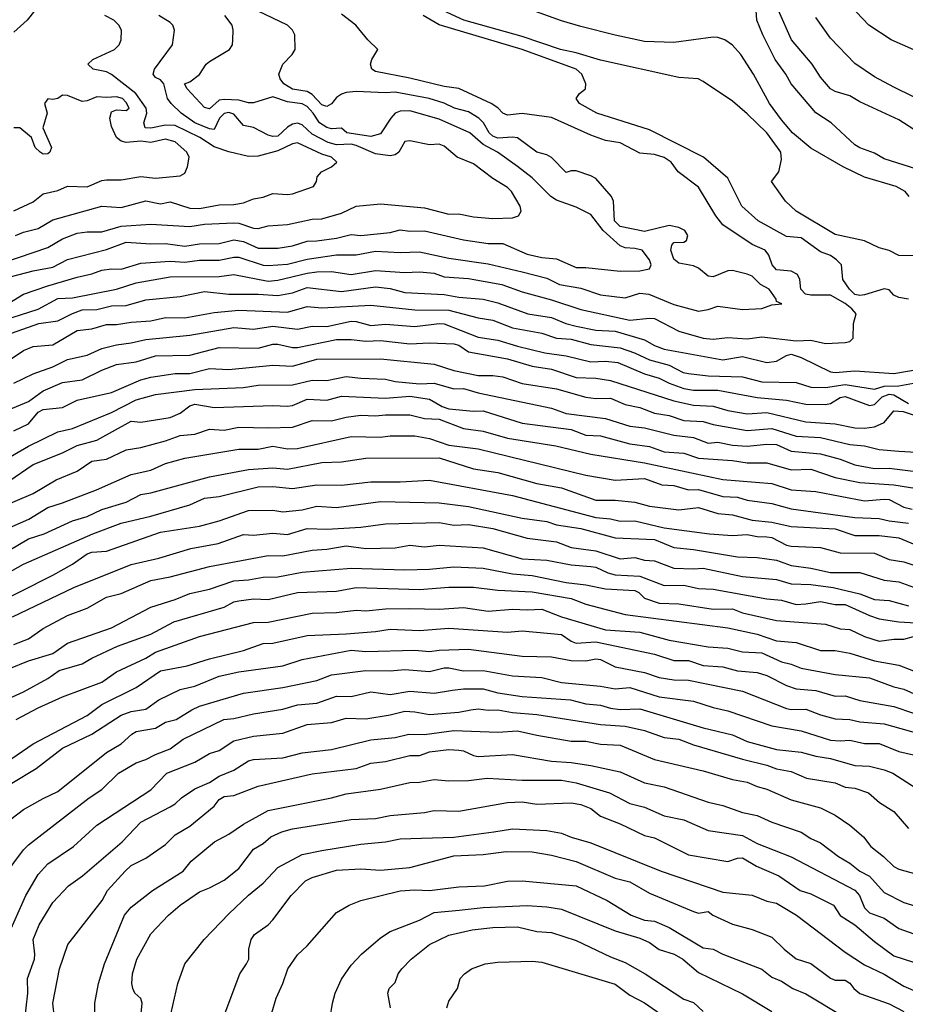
# Model space of a CAD drawing. Header units: metres. Extents: x -46681 to -43747, y -240911 to -237677.
# Tile 821 of 1056: x -44723 to -44632, y -239215 to -239114. Entities that reach past the tile are written whole.
import ezdxf

# ---------------------------------------------------------------- set-up
doc = ezdxf.new("R2010")
doc.units = ezdxf.units.M
doc.layers.add('CONTOUR_INDEX', color=1, linetype='Continuous')
doc.layers.add('CONTOUR_INTER', color=3, linetype='Continuous')

msp = doc.modelspace()

# ---------------------------------------------------------------- linework, layer by layer
at = {"layer": 'CONTOUR_INDEX'}
for points, elevation in [([(-44631.1, -239125.98), (-44633.1, -239124.71), (-44637.1, -239122.86), (-44638.1, -239122.24), (-44639.6, -239121.79), (-44640.1, -239121.52), (-44641.1, -239120.33), (-44641.96, -239119.02), (-44644.06, -239116.52), (-44645.41, -239113.52)], 90), ([(-44724.6, -239145.2), (-44721.1, -239144.07), (-44719.1, -239142.98), (-44717.6, -239142.91), (-44713.1, -239142.02), (-44711.1, -239141.37), (-44707.6, -239140.74), (-44702.6, -239140.73), (-44701.1, -239140.52), (-44697.6, -239141.19), (-44696.6, -239141.09), (-44693.6, -239140.37), (-44692.6, -239140.24), (-44691.1, -239140.19), (-44689.1, -239140.5), (-44686.6, -239140.12), (-44683.6, -239140.3), (-44682.1, -239140.24), (-44680.6, -239140.37), (-44679.6, -239140.75), (-44677.1, -239140.92), (-44673.68, -239141.52), (-44671.6, -239142.28), (-44668.6, -239143.09), (-44665.6, -239144.1), (-44660.6, -239145.19), (-44658.6, -239144.98), (-44658.1, -239145.03), (-44655.6, -239146.31), (-44653.1, -239147.02), (-44652.1, -239147.13), (-44650.6, -239146.94), (-44648.6, -239147.08), (-44647.1, -239146.88), (-44643.6, -239147.3), (-44642.1, -239147.24), (-44640.6, -239147.56), (-44638.6, -239147.48), (-44638.1, -239147.35), (-44637.76, -239147.02), (-44637.75, -239145.52), (-44637.46, -239144.52), (-44637.9, -239144.02), (-44638.6, -239143.47), (-44640.1, -239142.64), (-44642.1, -239142.64), (-44642.66, -239142.52), (-44643.11, -239142.02), (-44643.24, -239141.02), (-44643.48, -239140.52), (-44644.1, -239140.18), (-44645.6, -239140.05), (-44646.05, -239139.52), (-44646.39, -239138.52), (-44646.77, -239138.02), (-44648.1, -239137.43), (-44651.1, -239135.44), (-44651.82, -239134.52), (-44653.6, -239131.59), (-44655.66, -239130.02), (-44656.39, -239129.02), (-44657.1, -239128.55), (-44658.1, -239128.23), (-44659.6, -239128.1), (-44661.6, -239127.05), (-44663.1, -239126.81), (-44664.6, -239126.28), (-44668.6, -239124.45), (-44671.6, -239124.05), (-44673.1, -239124.22), (-44673.58, -239124.02), (-44674.1, -239123.48), (-44674.8, -239123.02), (-44678.1, -239121.49), (-44679.6, -239121.28), (-44683.1, -239120.42), (-44686.6, -239119.75), (-44686.98, -239119.52), (-44687.12, -239119.02), (-44686.99, -239118.52), (-44686.39, -239117.52), (-44687.4, -239116.52), (-44688.61, -239115.02), (-44690.1, -239113.9)], 85), ([(-44723.6, -239134), (-44721.6, -239133.07), (-44720.6, -239132.26), (-44719.1, -239131.91), (-44718.1, -239131.47), (-44716.1, -239131.54), (-44714.6, -239130.91), (-44714.1, -239130.83), (-44712.6, -239130.84), (-44710.6, -239130.5), (-44709.1, -239130.65), (-44706.6, -239130.42), (-44706.1, -239130.14), (-44705.85, -239129.52), (-44705.68, -239128.52), (-44705.91, -239128.02), (-44707.1, -239126.95), (-44708.1, -239126.67), (-44709.6, -239127.02), (-44710.6, -239126.87), (-44712.1, -239127), (-44712.6, -239126.88), (-44713.09, -239126.52), (-44713.6, -239125.38), (-44713.78, -239124.52), (-44713.6, -239123.89), (-44713.1, -239123.68), (-44712.1, -239123.75), (-44711.79, -239123.52), (-44712.1, -239122.91), (-44712.47, -239122.52), (-44713.1, -239122.33), (-44714.1, -239122.42), (-44715.1, -239122.33), (-44716.1, -239122.76), (-44716.6, -239122.81), (-44718.1, -239122.21), (-44718.6, -239122.18), (-44719.1, -239122.5), (-44719.6, -239122.63), (-44720.1, -239122.54), (-44720.44, -239123.02), (-44720.18, -239124.02), (-44720.63, -239125.52), (-44719.75, -239127.52), (-44719.92, -239128.02), (-44720.1, -239128.16), (-44720.6, -239128.22), (-44720.91, -239128.02), (-44721.41, -239127.52), (-44721.77, -239126.52), (-44722.98, -239125.52), (-44723.6, -239125.51)], 80), ([(-44723.6, -239156.51), (-44722.1, -239155.78), (-44721.1, -239154.6), (-44720.6, -239154.33), (-44718.6, -239154.12), (-44717.1, -239153.37), (-44713.6, -239152.58), (-44710.6, -239151.28), (-44709.6, -239151.03), (-44707.1, -239150.65), (-44705.6, -239150.63), (-44703.6, -239150.11), (-44701.6, -239150.22), (-44697.1, -239149.77), (-44695.1, -239149.9), (-44692.6, -239149.16), (-44686.1, -239149.13), (-44680.6, -239149.69), (-44678.6, -239150.33), (-44676.1, -239150.84), (-44674.6, -239150.85), (-44673.6, -239150.99), (-44671.6, -239151.66), (-44668.1, -239152.2), (-44665.1, -239153.06), (-44664.1, -239153.2), (-44662.6, -239153.15), (-44661.1, -239153.8), (-44659.6, -239154.12), (-44658.1, -239154.69), (-44656.6, -239154.93), (-44655.1, -239155.45), (-44653.1, -239155.54), (-44652.1, -239155.87), (-44648.6, -239156.48), (-44646.1, -239156.26), (-44643.6, -239157.05), (-44641.1, -239157.18), (-44638.1, -239157.91), (-44636.6, -239158.02), (-44635.1, -239158.4), (-44633.1, -239158.59), (-44630.1, -239158.74)], 90), ([(-44724.1, -239168.75), (-44722.1, -239167.56), (-44720.5, -239167.02), (-44717.6, -239165.7), (-44716.1, -239165.25), (-44714.6, -239164.55), (-44712.1, -239163.78), (-44710.6, -239163.01), (-44709.6, -239162.84), (-44703.6, -239161.2), (-44699.6, -239160.46), (-44697.1, -239160.3), (-44695.6, -239160.43), (-44692.1, -239159.75), (-44690.1, -239159.66), (-44687.6, -239159.31), (-44680.1, -239159.25), (-44676.6, -239160.38), (-44674.1, -239160.77), (-44670.1, -239161.9), (-44667.6, -239162.32), (-44664.1, -239163.6), (-44662.1, -239163.6), (-44660.1, -239163.8), (-44658.6, -239164.2), (-44655.6, -239164.58), (-44653.6, -239164.35), (-44651.6, -239164.97), (-44650.1, -239165.09), (-44648.1, -239165.64), (-44646.1, -239165.84), (-44644.1, -239166.3), (-44639.6, -239166.51), (-44637.6, -239167.22), (-44635.1, -239167.19), (-44633.1, -239167.46), (-44629.6, -239168.92)], 95), ([(-44724.1, -239180.83), (-44722.1, -239180.01), (-44719.6, -239179.26), (-44718.1, -239178.21), (-44713.6, -239176.65), (-44709.6, -239174.52), (-44707.1, -239173.76), (-44705.6, -239173.12), (-44703.6, -239172.7), (-44701.1, -239171.85), (-44699.6, -239171.75), (-44698.1, -239171.48), (-44696.6, -239171.44), (-44694.1, -239170.94), (-44689.1, -239170.53), (-44683.6, -239170.7), (-44681.1, -239170.66), (-44678.6, -239170.41), (-44675.6, -239170.53), (-44672.6, -239171.14), (-44670.6, -239171.31), (-44667.1, -239172.02), (-44665.1, -239172.24), (-44663.1, -239172.65), (-44660.1, -239172.83), (-44659.68, -239173.02), (-44659.1, -239173.6), (-44657.6, -239174.14), (-44655.6, -239174.2), (-44652.1, -239174.73), (-44650.1, -239174.72), (-44649.1, -239175.11), (-44645.6, -239175.9), (-44640.6, -239176.28), (-44639.1, -239176.75), (-44638.1, -239176.83), (-44636.6, -239177.53), (-44635.1, -239178.01), (-44633.6, -239177.81), (-44632.6, -239177.82), (-44631.6, -239177.55)], 100), ([(-44724.6, -239196.76), (-44722.6, -239195.23), (-44720.6, -239194.09), (-44719.1, -239193.4), (-44714.1, -239189.39), (-44712.6, -239188.52), (-44711.52, -239187.52), (-44711.1, -239187.25), (-44709.1, -239186.9), (-44708.1, -239186.28), (-44706.98, -239186.02), (-44705.39, -239185.02), (-44704.6, -239184.67), (-44700.1, -239183.34), (-44696.1, -239182.75), (-44692.6, -239182.05), (-44691.1, -239181.46), (-44687.6, -239181.01), (-44685.1, -239181.05), (-44683.6, -239180.9), (-44681.1, -239181.12), (-44679.6, -239180.74), (-44679.1, -239180.73), (-44677.6, -239181.04), (-44675.6, -239181.01), (-44672.6, -239181.54), (-44669.6, -239181.74), (-44667.6, -239182.23), (-44663.6, -239182.61), (-44662.1, -239182.88), (-44660.6, -239182.76), (-44657.6, -239183.71), (-44654.1, -239184.15), (-44652.1, -239184.8), (-44650.6, -239185.13), (-44646.1, -239186.68), (-44643.1, -239187.18), (-44640.1, -239188.13), (-44639.1, -239188.22), (-44638.1, -239188.14), (-44636.6, -239188.46), (-44635.1, -239188.47), (-44633.1, -239189.31), (-44631.6, -239189.65)], 105), ([(-44715.3, -239217.02), (-44715.32, -239215.02), (-44714.94, -239213.02), (-44714.32, -239211.02), (-44712.29, -239206.02), (-44711.6, -239205.22), (-44709.43, -239203.52), (-44706.29, -239201.52), (-44705.47, -239200.52), (-44703.07, -239198.52), (-44701.6, -239197.76), (-44700.1, -239196.73), (-44697.6, -239195.33), (-44691.1, -239194.04), (-44689.6, -239193.63), (-44686.1, -239193.16), (-44683.1, -239192.45), (-44682.1, -239192.44), (-44680.6, -239192.15), (-44679.1, -239192.28), (-44677.1, -239192.26), (-44675.2, -239192.02)], 110), ([(-44675.2, -239192.02), (-44671.6, -239192.21), (-44667.6, -239192.22), (-44666.1, -239192.49), (-44662.67, -239193.52), (-44660.6, -239194.61), (-44659.1, -239194.99), (-44657.1, -239195.88), (-44655.1, -239196.27), (-44652.6, -239197.39), (-44649.1, -239197.89), (-44647.6, -239198.71), (-44644.1, -239200.06), (-44637.6, -239203.46), (-44637.12, -239204.02), (-44636.6, -239205.27), (-44636.1, -239205.81), (-44634.6, -239206.34), (-44633.1, -239207.39), (-44631.1, -239208.11)], 110), ([(-44678.05, -239205.52), (-44675.6, -239205.26), (-44671.1, -239205.05), (-44669.1, -239205.18), (-44667.6, -239205.43), (-44662.1, -239207.63), (-44659.6, -239208.37), (-44658.6, -239208.84), (-44657.6, -239209.53), (-44656.08, -239210.02), (-44655.19, -239210.52), (-44653.6, -239211.91), (-44649.1, -239214.09), (-44646.1, -239215.87)], 115), ([(-44691.49, -239218.02), (-44691.02, -239215.02), (-44690.73, -239214.02), (-44690.1, -239212.59), (-44689.1, -239211.14), (-44688.04, -239210.02), (-44686.1, -239208.35), (-44685.1, -239207.7), (-44682.1, -239206.53), (-44680.6, -239205.75), (-44678.05, -239205.52)], 115)]:
    msp.add_lwpolyline(points, dxfattribs=dict(at, elevation=elevation))
at = {"layer": 'CONTOUR_INTER'}
for points, elevation in [([(-44719.6, -239111.18), (-44722.23, -239114.52), (-44723.6, -239115.74)], 81), ([(-44607.1, -239112.63), (-44610.1, -239115.5), (-44611.1, -239116.15), (-44613.1, -239117.12), (-44613.95, -239117.02), (-44614.78, -239116.52), (-44615.6, -239116.52), (-44623.6, -239118.64), (-44626.1, -239118.83), (-44627.6, -239118.73), (-44630.1, -239118.18), (-44633.87, -239116.52), (-44636.17, -239115.02), (-44638.07, -239113.02)], 92), ([(-44724.1, -239143.44), (-44722.6, -239142.52), (-44720.1, -239141.66), (-44717.1, -239140.78), (-44715.6, -239140.46), (-44714.6, -239140.08), (-44713.6, -239139.93), (-44712.6, -239139.97), (-44710.6, -239139.37), (-44707.6, -239139.16), (-44706.1, -239139.24), (-44704.6, -239139.04), (-44702.6, -239139.05), (-44701.1, -239138.73), (-44700.6, -239138.73), (-44698.1, -239139.56), (-44697.6, -239139.61), (-44695.6, -239139.45), (-44693.6, -239138.94), (-44690.6, -239138.51), (-44688.6, -239138.51), (-44686.6, -239138.13), (-44684.1, -239138.28), (-44682.1, -239138.18), (-44679.1, -239138.84), (-44675.1, -239139.44), (-44671.6, -239140.23), (-44669.1, -239140.88), (-44667.81, -239141.52), (-44665.6, -239141.9), (-44663.6, -239142.59), (-44661.1, -239142.89), (-44659.6, -239142.42), (-44658.65, -239142.52), (-44656.1, -239143.57), (-44653.6, -239144.27), (-44652.6, -239144.1), (-44651.6, -239143.75), (-44649.1, -239144.08), (-44647.1, -239144), (-44646.1, -239143.6), (-44645.05, -239143.52), (-44645.6, -239143.28), (-44645.63, -239143.02), (-44646.36, -239142.02), (-44647.25, -239141.52), (-44648.1, -239140.7), (-44648.6, -239140.48), (-44650.1, -239140.11), (-44650.6, -239140.13), (-44652.1, -239140.74), (-44652.6, -239140.68), (-44653.6, -239139.86), (-44654.1, -239139.63), (-44655.6, -239139.34), (-44656.1, -239138.95), (-44656.43, -239138.02), (-44656.31, -239137.52), (-44656.1, -239137.25), (-44655.1, -239137.21), (-44654.82, -239137.02), (-44654.69, -239136.52), (-44654.98, -239136.02), (-44655.6, -239135.7), (-44656.6, -239135.5), (-44659.1, -239136.13), (-44661.6, -239135.62), (-44662.16, -239135.02), (-44662.27, -239133.02), (-44662.48, -239132.52), (-44664.1, -239130.71), (-44664.6, -239130.41), (-44666.1, -239129.92), (-44666.6, -239129.9), (-44667.1, -239130.07), (-44668.6, -239128.54), (-44669.1, -239128.27), (-44670.1, -239128.02), (-44672.1, -239126.54), (-44672.6, -239126.47), (-44674.1, -239126.56), (-44674.6, -239126.37), (-44675, -239126.02), (-44675.58, -239125.02), (-44676.03, -239124.52), (-44677.1, -239123.89), (-44678.55, -239123.52), (-44679.6, -239123), (-44681.13, -239122.52), (-44684.6, -239121.86), (-44685.6, -239121.93), (-44688.6, -239121.79), (-44689.6, -239121.9), (-44690.1, -239122.06), (-44690.6, -239122.41), (-44691.1, -239123.07), (-44691.6, -239123.35), (-44692.1, -239123.17), (-44693.1, -239122.1), (-44693.6, -239121.79), (-44695.1, -239121.56), (-44695.98, -239121.02), (-44696.35, -239120.52), (-44696.49, -239120.02), (-44696.1, -239119.01), (-44695.13, -239118.02), (-44694.82, -239117.52), (-44694.86, -239116.02), (-44695.09, -239115.52), (-44695.6, -239115.02), (-44698.6, -239113.58)], 84), ([(-44631.6, -239138.6), (-44633.1, -239138.58), (-44634.1, -239138.05), (-44635.1, -239137.8), (-44636.6, -239137.08), (-44639.6, -239136.43), (-44643.6, -239134.02), (-44644.7, -239133.02), (-44646.12, -239131.02), (-44645.38, -239130.02), (-44645.1, -239128.74), (-44645.18, -239128.02), (-44645.51, -239127.52), (-44646.61, -239126.02), (-44648.6, -239124.07), (-44650.1, -239122.79), (-44653.1, -239120.79), (-44653.63, -239120.52), (-44655.6, -239120.38), (-44663.6, -239118.61), (-44666.1, -239117.85), (-44667.7, -239117.52), (-44671.6, -239116.16), (-44677.58, -239114.52), (-44679.72, -239113.52)], 87), ([(-44632.05, -239132.52), (-44632.45, -239132.02), (-44633.36, -239131.52), (-44636.6, -239130.56), (-44638.78, -239129.52), (-44642.1, -239127.6), (-44643.96, -239126.02), (-44645.1, -239124.71), (-44646.32, -239123.02), (-44647.96, -239120.02), (-44649.25, -239118.02), (-44650.1, -239117.05), (-44650.88, -239116.52), (-44651.6, -239116.28), (-44652.1, -239116.25), (-44656.1, -239116.79), (-44659.1, -239116.67), (-44662.1, -239116.05), (-44665.6, -239115.15), (-44667.6, -239114.57), (-44671.1, -239113.3)], 88), ([(-44630.6, -239129.96), (-44634.6, -239128.7), (-44635.6, -239128.11), (-44637.1, -239127.55), (-44637.6, -239127.24), (-44640.03, -239125.02), (-44641.6, -239123.99), (-44644.1, -239121.01), (-44644.64, -239120.02), (-44645.75, -239118.52), (-44647.02, -239116.02), (-44647.61, -239114.52), (-44647.68, -239113.52)], 89), ([(-44606.1, -239113.3), (-44609.1, -239116.35), (-44611.6, -239118.68), (-44613.6, -239120.1), (-44616.25, -239121.52), (-44619.1, -239122.83), (-44620.1, -239123.17), (-44622.6, -239123.68), (-44624.6, -239123.74), (-44628.1, -239123.43), (-44630.1, -239122.91), (-44631.6, -239122.34), (-44633.6, -239121.37), (-44635.6, -239120.29), (-44637.6, -239118.94), (-44640.1, -239116.33), (-44641.6, -239114.22)], 91), ([(-44724.6, -239139.27), (-44720.1, -239137.75), (-44718.6, -239136.88), (-44717.1, -239136.28), (-44716.1, -239136.14), (-44714.6, -239136.16), (-44712.6, -239135.58), (-44709.6, -239135.38), (-44705.6, -239135.6), (-44704.1, -239135.35), (-44701.1, -239135.23), (-44700.6, -239135.26), (-44699.1, -239135.78), (-44698.6, -239135.82), (-44697.6, -239135.55), (-44695.6, -239135.41), (-44693.1, -239134.86), (-44692.1, -239134.82), (-44690.1, -239134.25), (-44688.6, -239133.54), (-44686.1, -239133.3), (-44681.6, -239133.69), (-44679.1, -239134.33), (-44678.1, -239134.31), (-44676.6, -239134.6), (-44674.6, -239134.78), (-44672.6, -239134.72), (-44672, -239134.52), (-44671.72, -239134.02), (-44671.81, -239133.52), (-44672.72, -239132.02), (-44673.1, -239131.62), (-44674.6, -239130.7), (-44676.6, -239129.21), (-44678.25, -239128.52), (-44679.6, -239127.38), (-44680.1, -239127.17), (-44681.1, -239127.25), (-44683.1, -239126.84), (-44683.6, -239126.9), (-44684.22, -239128.02), (-44684.6, -239128.28), (-44685.1, -239128.38), (-44686.6, -239128.18), (-44688.6, -239127.31), (-44689.1, -239127.2), (-44690.6, -239127.24), (-44691.44, -239127.02), (-44693.1, -239126.16), (-44694.1, -239125.2), (-44694.6, -239125.03), (-44695.1, -239125.14), (-44695.6, -239125.46), (-44696.6, -239126.35), (-44697.1, -239126.39), (-44697.6, -239126.25), (-44699.1, -239125.48), (-44700.1, -239125.27), (-44701.1, -239124.12), (-44701.6, -239123.93), (-44702.1, -239124.05), (-44702.55, -239124.52), (-44703.1, -239125.68), (-44703.6, -239125.63), (-44705.1, -239125.02), (-44706.47, -239124.02), (-44707.51, -239123.02), (-44707.88, -239122.52), (-44708.24, -239121.02), (-44708.6, -239120.62), (-44709.1, -239120.37), (-44709.36, -239120.02), (-44709.22, -239119.52), (-44707.37, -239117.02), (-44707.16, -239115.52), (-44707.33, -239115.02), (-44707.6, -239114.73), (-44708.75, -239114.02)], 82), ([(-44724.6, -239140.92), (-44721.6, -239140.13), (-44719.6, -239139.78), (-44718.1, -239138.98), (-44714.1, -239137.97), (-44712.1, -239137.2), (-44709.6, -239137.37), (-44708.1, -239137.33), (-44706.1, -239137.6), (-44704.6, -239137.37), (-44702.6, -239137.34), (-44701.1, -239136.96), (-44700.1, -239137.13), (-44698.6, -239137.81), (-44696.6, -239137.81), (-44695.1, -239137.59), (-44693.6, -239137.1), (-44692.6, -239137.08), (-44690.6, -239136.8), (-44689.1, -239136.41), (-44688.1, -239136.52), (-44685.1, -239136.22), (-44684.1, -239135.96), (-44683.1, -239136.09), (-44681.6, -239136.05), (-44677.6, -239136.98), (-44675.1, -239137.34), (-44673.6, -239137.36), (-44671.1, -239138.44), (-44669.6, -239138.79), (-44668.1, -239138.9), (-44666.1, -239139.81), (-44665.1, -239139.79), (-44661.6, -239140.16), (-44659.6, -239140.15), (-44658.6, -239139.93), (-44658.41, -239139.52), (-44658.6, -239139.02), (-44659.36, -239138.02), (-44660.1, -239137.84), (-44661.1, -239137.8), (-44661.6, -239137.59), (-44663.34, -239136.02), (-44664.6, -239134.38), (-44666.1, -239133.62), (-44668.1, -239132.91), (-44668.7, -239132.52), (-44670.6, -239130.64), (-44672.1, -239129.47), (-44674.15, -239128.02), (-44675.6, -239127.23), (-44676.96, -239126.02), (-44680.1, -239124.64), (-44683.1, -239123.78), (-44684.1, -239123.81), (-44684.6, -239124.02), (-44685.06, -239124.52), (-44686.1, -239126.14), (-44687.1, -239126.39), (-44689.55, -239126.02), (-44690.1, -239125.56), (-44691.1, -239125.61), (-44691.6, -239125.48), (-44692.34, -239125.02), (-44692.97, -239124.02), (-44693.6, -239123.35), (-44694.1, -239123.07), (-44695.6, -239122.86), (-44697.1, -239122.34), (-44699.1, -239122.95), (-44699.6, -239122.97), (-44700.6, -239122.68), (-44702.1, -239122.61), (-44702.6, -239122.69), (-44703.6, -239123.56), (-44704.1, -239123.43), (-44705.86, -239121.52), (-44706.13, -239121.02), (-44705.6, -239120.82), (-44704.6, -239120.07), (-44703.94, -239119.02), (-44703.6, -239118.73), (-44701.53, -239117.52), (-44701.23, -239117.02), (-44701.19, -239116.52), (-44701.15, -239115.52), (-44701.26, -239115.02), (-44702.03, -239114.02)], 83), ([(-44723.42, -239136.52), (-44722.6, -239136.19), (-44721.1, -239135.82), (-44719.6, -239134.93), (-44714.6, -239133.52), (-44712.6, -239133.66), (-44710.1, -239132.99), (-44708.6, -239133.3), (-44707.6, -239133.07), (-44705.6, -239133.74), (-44704.6, -239133.77), (-44702.6, -239133.39), (-44701.1, -239133.35), (-44700.1, -239133.19), (-44699.1, -239132.77), (-44698.1, -239132.61), (-44697.1, -239132.23), (-44695.6, -239132.33), (-44695.1, -239132.25), (-44692.95, -239131.52), (-44692.63, -239131.02), (-44692.59, -239130.52), (-44692.14, -239130.02), (-44691.11, -239129.52), (-44690.55, -239129.02), (-44691.11, -239128.52), (-44692.1, -239128.2), (-44694.6, -239127.06), (-44695.1, -239127.14), (-44696.6, -239127.87), (-44698.6, -239128.42), (-44699.6, -239128.44), (-44701.6, -239127.98), (-44703.1, -239127.47), (-44704.57, -239126.52), (-44707.1, -239125.28), (-44708.1, -239125.23), (-44709.6, -239125.55), (-44710.15, -239125.52), (-44710.31, -239125.02), (-44709.99, -239124.02), (-44710.05, -239123.52), (-44711.13, -239122.02), (-44713.6, -239120.05), (-44714.1, -239119.8), (-44715.49, -239119.52), (-44716.01, -239119.02), (-44715.51, -239118.52), (-44713.3, -239117.52), (-44712.81, -239117.02), (-44712.62, -239116.52), (-44712.59, -239115.52), (-44712.85, -239115.02), (-44713.36, -239114.52), (-44714.29, -239114.02)], 81), ([(-44632.1, -239143.05), (-44633.1, -239142.88), (-44633.6, -239142.64), (-44634.1, -239142.07), (-44634.6, -239141.99), (-44636.6, -239142.61), (-44637.1, -239142.67), (-44637.6, -239142.55), (-44638.15, -239142.02), (-44638.84, -239141.02), (-44638.98, -239139.52), (-44639.46, -239139.02), (-44640.1, -239138.56), (-44641.1, -239138.21), (-44643.1, -239136.77), (-44644.6, -239136.63), (-44647.49, -239135.02), (-44649.17, -239133.52), (-44650.6, -239130.67), (-44653.07, -239128.52), (-44658.6, -239125.71), (-44663.99, -239124.02), (-44665.76, -239123.02), (-44666.11, -239122.52), (-44665.75, -239122.02), (-44665.13, -239121.52), (-44665.09, -239121.02), (-44665.51, -239120.02), (-44666.09, -239119.52), (-44671.6, -239117.52), (-44680.1, -239114.98), (-44681.73, -239114.02)], 86), ([(-44723.82, -239146.52), (-44721.04, -239145.52), (-44719.1, -239145.25), (-44717.6, -239144.49), (-44716.6, -239144.13), (-44715.1, -239144.09), (-44713.6, -239143.72), (-44712.1, -239143.67), (-44710.1, -239143.11), (-44706.6, -239142.76), (-44704.1, -239142.25), (-44701.6, -239142.54), (-44698.6, -239142.53), (-44696.6, -239142.67), (-44695.1, -239142.39), (-44693.6, -239141.85), (-44690.1, -239142.26), (-44686.6, -239141.78), (-44685.1, -239141.96), (-44683.6, -239142.37), (-44679.6, -239142.55), (-44678.1, -239142.84), (-44675.6, -239143.02), (-44674.1, -239143.4), (-44671.04, -239144.52), (-44668.6, -239144.91), (-44667.16, -239145.52), (-44666.1, -239145.81), (-44664.1, -239146.2), (-44662.1, -239146.31), (-44659.1, -239147.19), (-44658.1, -239147.77), (-44657.1, -239148.14), (-44651.1, -239149.23), (-44649.1, -239148.9), (-44646.6, -239149.51), (-44645.6, -239149.38), (-44644.6, -239148.79), (-44644.1, -239148.67), (-44643.1, -239148.99), (-44640.1, -239150.47), (-44639.6, -239150.54), (-44637.6, -239150.38), (-44633.6, -239150.65), (-44630.6, -239150.14)], 86), ([(-44727.1, -239151.27), (-44722.6, -239148.27), (-44721.6, -239147.86), (-44719.6, -239147.69), (-44717.1, -239146.24), (-44715.6, -239146.06), (-44714.1, -239145.62), (-44713.1, -239145.64), (-44711.6, -239145.38), (-44709.6, -239145.25), (-44708.1, -239144.91), (-44706.1, -239144.95), (-44703.1, -239144.39), (-44700.6, -239144.15), (-44695.6, -239144.37), (-44693.6, -239143.78), (-44692.1, -239143.91), (-44687.1, -239143.66), (-44682.6, -239144.12), (-44679.1, -239144.16), (-44676.1, -239144.96), (-44674.6, -239145.17), (-44672.6, -239145.96), (-44669.6, -239146.52), (-44668.1, -239147.03), (-44666.6, -239147.14), (-44664.6, -239147.66), (-44661.6, -239148.02), (-44660.12, -239148.52), (-44658.6, -239149.25), (-44656.6, -239149.79), (-44655.15, -239150.52), (-44654.6, -239150.65), (-44652.6, -239150.87), (-44649.1, -239150.97), (-44647.1, -239151.49), (-44643.6, -239151.56), (-44642.1, -239152.04), (-44640.6, -239152.07), (-44638.6, -239151.78), (-44635.6, -239152.24), (-44634.6, -239151.92), (-44633.1, -239151.89), (-44631.6, -239151.63)], 87), ([(-44723.6, -239151.62), (-44721.6, -239150.66), (-44719.6, -239149.97), (-44718.1, -239149.19), (-44716.1, -239148.76), (-44714.6, -239148.08), (-44713.1, -239147.69), (-44711.6, -239147.51), (-44710.1, -239147.17), (-44705.6, -239146.72), (-44701.1, -239145.93), (-44699.1, -239146.11), (-44697.1, -239145.81), (-44694.6, -239146.12), (-44693.1, -239145.8), (-44691.6, -239145.82), (-44689.1, -239145.3), (-44688.6, -239145.32), (-44687.1, -239145.72), (-44685.6, -239145.59), (-44682.6, -239145.82), (-44680.1, -239145.52), (-44679.6, -239145.56), (-44676.1, -239146.91), (-44674.1, -239147.23), (-44672.1, -239147.85), (-44669.29, -239148.52), (-44667.1, -239148.84), (-44664.6, -239149.44), (-44663.1, -239149.37), (-44661.84, -239149.52), (-44659.1, -239150.67), (-44657.6, -239151.1), (-44656.6, -239151.63), (-44655.1, -239152.18), (-44654.1, -239152.33), (-44651.6, -239152.34), (-44647.6, -239153.09), (-44644.6, -239153.35), (-44642.6, -239153.78), (-44640.6, -239153.8), (-44640.1, -239153.69), (-44639.1, -239153.09), (-44638.6, -239152.98), (-44636.1, -239153.92), (-44635.6, -239153.8), (-44634.81, -239153.02), (-44634.1, -239152.75), (-44633.6, -239152.83), (-44632.1, -239153.71)], 88), ([(-44724.53, -239154.52), (-44722.1, -239153.49), (-44720.6, -239152.4), (-44718.6, -239151.56), (-44716.6, -239151.29), (-44714.6, -239150.3), (-44713.1, -239149.73), (-44711.1, -239149.45), (-44709.1, -239148.82), (-44705.6, -239148.77), (-44702.6, -239147.99), (-44698.6, -239148.04), (-44697.1, -239147.65), (-44696.6, -239147.63), (-44695.1, -239147.98), (-44694.6, -239147.97), (-44690.6, -239147.15), (-44689.1, -239147.16), (-44687.6, -239147.34), (-44686.1, -239147.26), (-44683.1, -239147.62), (-44681.1, -239147.49), (-44678.6, -239147.62), (-44678.1, -239147.74), (-44677.1, -239148.42), (-44673.1, -239149.15), (-44670.6, -239149.9), (-44668.6, -239150.2), (-44666.1, -239151.04), (-44664.1, -239151.12), (-44662.6, -239151.34), (-44656.1, -239153.45), (-44654.1, -239153.88), (-44652.1, -239153.98), (-44650.6, -239154.41), (-44648.6, -239154.75), (-44646.6, -239154.62), (-44642.6, -239155.59), (-44639.6, -239155.79), (-44637.6, -239156.19), (-44636.6, -239156.24), (-44635.6, -239156.1), (-44634.6, -239155.66), (-44633.6, -239154.44), (-44632.66, -239154.52), (-44630.6, -239155.21)], 89), ([(-44724.6, -239159.52), (-44722.1, -239158.08), (-44719.1, -239156.61), (-44717.6, -239156.26), (-44713.6, -239154.62), (-44711.1, -239153.34), (-44709.1, -239152.8), (-44705.1, -239152.29), (-44700.1, -239152.08), (-44698.6, -239151.84), (-44695.1, -239151.8), (-44693.1, -239151.33), (-44691.6, -239151.34), (-44689.6, -239150.94), (-44688.1, -239151.13), (-44685.6, -239151.21), (-44684.6, -239151.46), (-44682.1, -239151.69), (-44680.6, -239151.61), (-44678.6, -239152.21), (-44677.6, -239152.16), (-44676.1, -239152.63), (-44668.6, -239154.19), (-44667.1, -239154.72), (-44663.1, -239155.25), (-44660.6, -239156.02), (-44659.1, -239156.21), (-44656.1, -239156.96), (-44654.1, -239157.2), (-44652.6, -239157.75), (-44651.6, -239157.67), (-44650.1, -239157.96), (-44648.6, -239158.06), (-44646.6, -239157.85), (-44645.6, -239157.91), (-44644.1, -239158.58), (-44641.1, -239158.87), (-44639.1, -239159.41), (-44637.6, -239159.98), (-44635.6, -239160.35), (-44634.1, -239160.31), (-44631.1, -239160.71)], 91), ([(-44724.1, -239161.66), (-44721.6, -239159.95), (-44718.6, -239158.75), (-44717.1, -239157.99), (-44715.1, -239157.46), (-44711.6, -239155.5), (-44710.6, -239155.61), (-44707.6, -239155.15), (-44706.6, -239154.69), (-44705.6, -239153.93), (-44705.1, -239153.79), (-44703.1, -239154.11), (-44697.1, -239153.9), (-44695.6, -239153.99), (-44695.1, -239153.92), (-44693.6, -239153.25), (-44691.6, -239153.35), (-44690.1, -239152.95), (-44685.6, -239153.15), (-44683.1, -239152.94), (-44681.1, -239153.26), (-44679.79, -239154.02), (-44679.1, -239154.25), (-44676.6, -239154.49), (-44675.6, -239154.46), (-44671.6, -239155.73), (-44666.6, -239156.35), (-44665.1, -239156.94), (-44663.6, -239157.02), (-44660.6, -239157.82), (-44658.6, -239158.12), (-44657.1, -239158.65), (-44655.1, -239158.79), (-44653.6, -239159.31), (-44650.1, -239159.55), (-44648.6, -239159.77), (-44646.6, -239159.77), (-44644.1, -239160.48), (-44642.1, -239160.43), (-44639.6, -239161.26), (-44637.1, -239161.8), (-44633.6, -239162.02), (-44630.6, -239162.49)], 92), ([(-44725.1, -239164.36), (-44721.6, -239162.92), (-44719.27, -239161.52), (-44717.1, -239160.62), (-44715.6, -239159.61), (-44714.1, -239159.39), (-44712.1, -239158.45), (-44710.6, -239158.2), (-44708.1, -239157.54), (-44706.6, -239156.98), (-44705.1, -239156.84), (-44703.6, -239156.34), (-44702.1, -239156.45), (-44700.6, -239156.11), (-44697.6, -239156.2), (-44695.1, -239156.13), (-44693.1, -239155.44), (-44691.1, -239155.49), (-44689.6, -239155.09), (-44688.1, -239154.9), (-44686.6, -239154.98), (-44685.6, -239154.86), (-44683.1, -239154.85), (-44681.6, -239155.23), (-44680.1, -239155.3), (-44677.6, -239156.27), (-44675.6, -239156.54), (-44673.1, -239157.25), (-44668.16, -239158.02), (-44664.6, -239158.88), (-44659.1, -239159.78), (-44651.1, -239161.49), (-44646.1, -239161.89), (-44644.1, -239162.54), (-44641.6, -239162.71), (-44636.6, -239163.66), (-44634.6, -239163.48), (-44634.1, -239163.54), (-44632.6, -239164.32), (-44631.75, -239164.52)], 93), ([(-44724.6, -239166.66), (-44722.07, -239165.52), (-44720.1, -239164.33), (-44718.6, -239163.88), (-44715.14, -239162.52), (-44711.6, -239160.96), (-44709.6, -239160.53), (-44708.1, -239159.83), (-44706.1, -239159.31), (-44700.6, -239158.38), (-44698.6, -239158.36), (-44697.1, -239158.07), (-44695.6, -239158.34), (-44694.6, -239158.32), (-44689.1, -239157.09), (-44686.1, -239157.15), (-44685.1, -239157.01), (-44682.6, -239157.01), (-44681.1, -239157.28), (-44679.1, -239157.98), (-44676.1, -239158.35), (-44665.1, -239161.02), (-44662.1, -239161.54), (-44659.1, -239161.36), (-44657.32, -239162.02), (-44656.1, -239162.09), (-44654.6, -239162.53), (-44653.6, -239162.49), (-44651.1, -239163.22), (-44649.6, -239163.3), (-44648.6, -239163.59), (-44646.1, -239163.94), (-44644.1, -239164.47), (-44637.6, -239165.35), (-44635.1, -239165.47), (-44634.1, -239165.72), (-44632.1, -239165.95)], 94), ([(-44729.1, -239173.77), (-44722.6, -239170.14), (-44715.5, -239167.02), (-44712.6, -239165.96), (-44709.6, -239165.24), (-44705.6, -239164.07), (-44704.1, -239163.4), (-44702.6, -239163.21), (-44698.6, -239162.23), (-44697.1, -239162.19), (-44695.1, -239162.41), (-44692.6, -239162.04), (-44690.1, -239162.05), (-44687.1, -239161.72), (-44684.1, -239161.73), (-44681.1, -239161.56), (-44672.6, -239163.13), (-44664.1, -239165.38), (-44662.6, -239165.5), (-44661.6, -239165.75), (-44660.1, -239165.7), (-44657.1, -239166.42), (-44652.47, -239167.02), (-44650.1, -239167.2), (-44648.6, -239167.11), (-44647.6, -239167.3), (-44646.6, -239167.33), (-44646.1, -239167.41), (-44644.6, -239168.2), (-44644.1, -239168.31), (-44641.1, -239168.42), (-44639.1, -239168.99), (-44635.6, -239169.02), (-44634.1, -239169.66), (-44632.6, -239169.9), (-44630.6, -239170.56)], 96), ([(-44726.6, -239174.76), (-44719.6, -239171.27), (-44717.6, -239170.15), (-44716.1, -239169.08), (-44715.6, -239168.9), (-44714.1, -239168.82), (-44708.6, -239166.85), (-44704.6, -239166.26), (-44702.6, -239165.72), (-44699.6, -239164.65), (-44697.1, -239164.63), (-44696.1, -239164.78), (-44694.1, -239164.59), (-44692.6, -239164.21), (-44690.6, -239164.35), (-44686.1, -239163.72), (-44680.1, -239163.85), (-44677.1, -239164.25), (-44671.6, -239165.44), (-44669.1, -239165.78), (-44668.1, -239166.13), (-44665.6, -239166.49), (-44662.1, -239167.43), (-44658.1, -239167.63), (-44656.1, -239168.44), (-44654.1, -239168.63), (-44649.6, -239169.4), (-44647.6, -239169.47), (-44645.6, -239169.73), (-44644.1, -239170.27), (-44642.1, -239170.53), (-44640.1, -239170.98), (-44637.1, -239170.98), (-44634.6, -239171.79), (-44633.1, -239171.94), (-44631.6, -239172.5)], 97), ([(-44723.74, -239175.52), (-44717.47, -239172.52), (-44711.6, -239170.16), (-44708.76, -239169.52), (-44705.49, -239168.52), (-44702.7, -239168.02), (-44700.1, -239167.12), (-44699.1, -239167.17), (-44697.1, -239166.98), (-44695.6, -239167.09), (-44693.6, -239166.49), (-44691.6, -239166.55), (-44688.1, -239166.34), (-44685.6, -239166.01), (-44680.1, -239165.86), (-44678.6, -239166.15), (-44677.1, -239166.08), (-44674.6, -239166.49), (-44671.1, -239167.49), (-44668.1, -239167.86), (-44666.6, -239168.44), (-44664.1, -239168.76), (-44661.6, -239169.58), (-44660.1, -239169.45), (-44659.1, -239169.73), (-44658.1, -239169.81), (-44656.1, -239170.55), (-44654.1, -239170.62), (-44653.1, -239170.53), (-44649.1, -239171.41), (-44645.6, -239171.69), (-44644.1, -239172.14), (-44642.1, -239172.22), (-44639.8, -239172.52), (-44637.1, -239173.18), (-44635.6, -239173.74), (-44634.1, -239173.84), (-44632.1, -239174.41)], 98), ([(-44723.6, -239178.35), (-44722.1, -239177.76), (-44720.6, -239176.72), (-44718.1, -239175.39), (-44716.1, -239174.63), (-44714.1, -239173.52), (-44712.6, -239173.13), (-44709.6, -239171.8), (-44707.6, -239171.42), (-44703.6, -239170.38), (-44697.6, -239169.25), (-44696.1, -239169.28), (-44693.1, -239168.71), (-44691.6, -239168.6), (-44689.6, -239168.25), (-44687.6, -239168.52), (-44684.6, -239168.45), (-44683.1, -239168.2), (-44681.6, -239168.38), (-44680.1, -239168.18), (-44675.6, -239168.45), (-44671.6, -239169.59), (-44669.1, -239169.73), (-44666.6, -239170.2), (-44664.6, -239170.37), (-44664.1, -239170.45), (-44662.86, -239171.02), (-44662.1, -239171.22), (-44659.6, -239171.35), (-44657.1, -239172.33), (-44655.1, -239172.27), (-44653.6, -239172.62), (-44652.1, -239172.68), (-44646.6, -239173.68), (-44645.1, -239173.82), (-44643.6, -239174.25), (-44642.6, -239174.21), (-44641.1, -239173.94), (-44639.6, -239174.26), (-44638.6, -239174.25), (-44636.1, -239175.4), (-44635.1, -239175.73), (-44633.1, -239176.04), (-44629.6, -239176.23)], 99), ([(-44724.1, -239183.87), (-44722.6, -239183.2), (-44720.1, -239181.82), (-44718.95, -239181.02), (-44716.6, -239180.34), (-44715.6, -239179.74), (-44712.98, -239178.52), (-44709.6, -239177.29), (-44707.22, -239176.02), (-44702.1, -239174.53), (-44701.1, -239174), (-44700.6, -239173.9), (-44699.1, -239173.69), (-44697.6, -239173.74), (-44694.6, -239173.05), (-44690.6, -239172.89), (-44688.6, -239172.51), (-44682.1, -239172.74), (-44679.1, -239172.5), (-44676.6, -239172.49), (-44674.1, -239172.78), (-44670.6, -239172.95), (-44666.6, -239173.65), (-44665.1, -239174.23), (-44661.1, -239175.28), (-44650.6, -239176.66), (-44647.6, -239177.29), (-44645.6, -239177.99), (-44643.6, -239178.14), (-44641.1, -239178.97), (-44639.6, -239178.97), (-44638.1, -239179.25), (-44635.6, -239180.01), (-44633.1, -239180.46), (-44631.6, -239181.06)], 101), ([(-44723.34, -239186.02), (-44721.1, -239184.83), (-44718.6, -239183.72), (-44714.6, -239182.21), (-44713.1, -239181.14), (-44710.1, -239179.74), (-44709.1, -239179.14), (-44704.6, -239177.53), (-44699.1, -239176.11), (-44697.6, -239176.08), (-44693.1, -239175.14), (-44690.6, -239175.09), (-44688.6, -239174.85), (-44687.6, -239174.9), (-44685.6, -239174.72), (-44683.1, -239174.68), (-44680.1, -239174.74), (-44677.6, -239174.57), (-44675.1, -239174.96), (-44672.6, -239174.75), (-44671.1, -239174.82), (-44669.6, -239174.73), (-44667.6, -239175.51), (-44663.1, -239176.84), (-44659.6, -239177.1), (-44656.6, -239177.91), (-44652.6, -239178.58), (-44650.6, -239178.73), (-44649.1, -239179.09), (-44647.1, -239179.2), (-44645.1, -239180.13), (-44644.1, -239180.35), (-44643.1, -239180.76), (-44639.6, -239181.43), (-44636.1, -239181.76), (-44633.6, -239182.68), (-44632.6, -239182.92), (-44631.23, -239183.52)], 102), ([(-44723.79, -239190.02), (-44721.6, -239188.5), (-44716.1, -239185.6), (-44714.6, -239184.48), (-44711.1, -239182.76), (-44708.6, -239181.03), (-44705.86, -239180.52), (-44703.6, -239179.81), (-44700.1, -239178.96), (-44698.1, -239178.25), (-44697.1, -239178.23), (-44693.6, -239177.42), (-44689.6, -239177.26), (-44686.6, -239177.02), (-44685.1, -239176.78), (-44682.1, -239176.93), (-44679.1, -239176.67), (-44673.1, -239177.08), (-44671.6, -239176.95), (-44667.6, -239177.33), (-44666.6, -239178.02), (-44666.1, -239178.21), (-44664.1, -239178.09), (-44658.1, -239179.35), (-44656.1, -239179.99), (-44654.6, -239180), (-44653.1, -239180.51), (-44651.1, -239180.64), (-44649.6, -239181.04), (-44647.6, -239181.2), (-44646.6, -239181.52), (-44644.6, -239182.53), (-44643.6, -239182.89), (-44641.6, -239183.06), (-44639.6, -239183.63), (-44638.6, -239183.59), (-44637.1, -239184.07), (-44633.6, -239184.69), (-44631.6, -239185.37)], 103), ([(-44723.79, -239192.52), (-44721.3, -239191.02), (-44718.6, -239188.95), (-44715.6, -239187.52), (-44712.6, -239185.59), (-44711.6, -239185.21), (-44710.1, -239184.98), (-44708.78, -239184.02), (-44706.6, -239182.97), (-44705.1, -239182.63), (-44702.6, -239181.58), (-44700.6, -239181.16), (-44696.1, -239180.55), (-44694.1, -239179.87), (-44689.1, -239178.92), (-44687.6, -239179.06), (-44682.6, -239178.92), (-44681.1, -239179.06), (-44680.1, -239178.92), (-44677.1, -239178.83), (-44671.6, -239179.55), (-44668.6, -239179.63), (-44666.6, -239179.99), (-44665.1, -239180.02), (-44664.1, -239179.83), (-44663.6, -239179.88), (-44662.1, -239180.62), (-44659.1, -239181.2), (-44657.6, -239181.73), (-44656.1, -239181.97), (-44654.6, -239181.99), (-44649.1, -239183.14), (-44644.6, -239184.9), (-44644.1, -239185.01), (-44642.6, -239184.96), (-44641.1, -239185.56), (-44639.6, -239185.96), (-44638.1, -239186.01), (-44637.1, -239186.26), (-44634.6, -239186.47), (-44630.1, -239187.72)], 104), ([(-44724.59, -239202.02), (-44722.6, -239199.35), (-44722.1, -239198.84), (-44715.9, -239194.02), (-44714.6, -239193.18), (-44712.88, -239191.52), (-44711.1, -239190.44), (-44710.1, -239190.13), (-44709.1, -239189.6), (-44707.6, -239189.03), (-44706.27, -239188.02), (-44702.13, -239186.02), (-44701.1, -239185.93), (-44699.1, -239185.43), (-44696.1, -239184.95), (-44694.6, -239184.52), (-44692.6, -239184.34), (-44690.6, -239183.62), (-44689.1, -239183.67), (-44687.1, -239183.21), (-44685.1, -239183.45), (-44683.1, -239183.13), (-44680.6, -239183.32), (-44678.73, -239183.02)], 106), ([(-44678.73, -239183.02), (-44677.6, -239182.88), (-44675.6, -239182.9), (-44674.1, -239183.28), (-44671.6, -239183.68), (-44666.69, -239184.02), (-44665.1, -239184.43), (-44663.6, -239184.56), (-44662.6, -239184.87), (-44661.6, -239184.99), (-44659.6, -239184.94), (-44653.1, -239186.88), (-44650.1, -239187.58), (-44648.6, -239188.28), (-44645.6, -239189.09), (-44643.1, -239189.36), (-44641.6, -239189.78), (-44640.1, -239190.02), (-44637.6, -239190.74), (-44636.1, -239190.8), (-44634.6, -239191.16), (-44633.73, -239191.52), (-44629.81, -239194.02)], 106), ([(-44724.14, -239208.02), (-44722.38, -239204.02), (-44721.1, -239201.89), (-44720.1, -239200.78), (-44717.5, -239199.02), (-44715.1, -239196.83), (-44709.6, -239193.23), (-44707.95, -239191.52), (-44705.1, -239190.39), (-44703.6, -239189.5), (-44702.6, -239189.2), (-44701.1, -239188.19), (-44699.1, -239187.73), (-44696.1, -239187.42), (-44693.6, -239186.55), (-44691.1, -239186.32), (-44689.6, -239185.89), (-44687.6, -239185.96), (-44685.1, -239185.56), (-44683.6, -239185.18), (-44682.6, -239185.23), (-44681.1, -239185.52), (-44678.1, -239185.28), (-44676.88, -239185.02)], 107), ([(-44676.88, -239185.02), (-44676.1, -239184.92), (-44675.1, -239185.07), (-44674.1, -239185.02), (-44672.6, -239185.31), (-44670.1, -239185.5), (-44663.6, -239186.52), (-44661.1, -239186.71), (-44659.1, -239187.15), (-44657.1, -239187.88), (-44655.6, -239188.03), (-44654.1, -239188.6), (-44649.1, -239190.09), (-44646.6, -239190.69), (-44645.6, -239191.08), (-44644.1, -239191.35), (-44642.53, -239192.02), (-44639.6, -239192.49), (-44638.6, -239192.94), (-44637.6, -239193.05), (-44636.19, -239193.52), (-44635.09, -239194.52), (-44633.6, -239195.42), (-44632.1, -239197.16)], 107), ([(-44683.2, -239187.52), (-44681.6, -239187.56), (-44678.6, -239187.15), (-44674.1, -239187.33), (-44672.1, -239187.18), (-44670.1, -239187.64), (-44666.6, -239188.23), (-44665.1, -239188.23), (-44663.6, -239188.54), (-44661.6, -239188.65), (-44658.1, -239190.11), (-44653.1, -239191.28), (-44650.1, -239192.16), (-44648.6, -239192.43), (-44647.6, -239192.89), (-44646.6, -239193.14), (-44644.1, -239194.24), (-44641.1, -239195.05), (-44639.6, -239195.8), (-44638.1, -239196.83), (-44636.7, -239198.02), (-44635.98, -239199.02), (-44634.66, -239200.02), (-44633.6, -239201.07), (-44633.1, -239201.33), (-44628.82, -239202.52)], 108), ([(-44722.67, -239218.52), (-44722.17, -239214.02), (-44722.2, -239212.52), (-44721.48, -239210.52), (-44721.43, -239210.02), (-44721.63, -239208.52), (-44721.01, -239207.02), (-44719.6, -239204.75), (-44717.99, -239203.02), (-44716.58, -239202.02), (-44712.53, -239198.52), (-44710.6, -239196.53), (-44707.6, -239194.97), (-44707.1, -239194.66), (-44706.46, -239194.02), (-44705.1, -239193.13), (-44703.6, -239192.45), (-44702.6, -239191.83), (-44701.1, -239191.21), (-44699.6, -239190.24), (-44699.1, -239190.1), (-44696.1, -239189.94), (-44694.1, -239189.42), (-44691.1, -239189.08), (-44687.1, -239188.1), (-44684.6, -239187.85), (-44683.2, -239187.52)], 108), ([(-44681.62, -239189.52), (-44681.1, -239189.33), (-44679.1, -239189.1), (-44678.1, -239189.16), (-44677.6, -239189.21), (-44676.6, -239189.7), (-44676.1, -239189.79), (-44672.6, -239189.61), (-44668.6, -239190.29), (-44666.6, -239190.43), (-44664.6, -239190.74), (-44661.6, -239191.38), (-44659.1, -239192.51), (-44657.1, -239192.91), (-44652.6, -239194.48), (-44651.1, -239194.83), (-44649.1, -239195.52), (-44647.6, -239195.85), (-44646.1, -239196.51), (-44643.1, -239197.53), (-44642.1, -239198.19), (-44641.1, -239198.65), (-44639.28, -239200.02), (-44638.1, -239200.7), (-44637.1, -239201.55), (-44636.1, -239202.05), (-44634.6, -239203.73), (-44632.6, -239204.75), (-44629.6, -239205.67)], 109), ([(-44719.45, -239216.52), (-44719.59, -239215.02), (-44718.91, -239211.52), (-44718.06, -239209.02), (-44714.57, -239204.52), (-44714.03, -239203.52), (-44712.22, -239201.52), (-44711.6, -239200.96), (-44710.1, -239200.2), (-44708.1, -239198.81), (-44707.1, -239197.81), (-44705.6, -239196.93), (-44703.1, -239194.87), (-44702.6, -239194.22), (-44702.1, -239193.89), (-44701.1, -239193.8), (-44698.6, -239192.85), (-44693.1, -239191.58), (-44688.6, -239191.05), (-44687.1, -239190.48), (-44685.6, -239190.33), (-44683.1, -239189.71), (-44682.1, -239189.69), (-44681.62, -239189.52)], 109), ([(-44710.8, -239218.52), (-44710.48, -239215.02), (-44710.6, -239214.56), (-44711.21, -239214.02), (-44711.44, -239213.52), (-44711.53, -239213.02), (-44711.45, -239212.02), (-44711.01, -239210.52), (-44709.6, -239207.93), (-44707.77, -239206.02), (-44706.6, -239205.02), (-44704.6, -239203.64), (-44703.6, -239203.25), (-44702.1, -239202.44), (-44700.6, -239201.27), (-44699.1, -239199.27), (-44698.1, -239198.7), (-44697.31, -239198.02), (-44696.2, -239197.52), (-44695.1, -239197.19), (-44689.1, -239196.26), (-44686.6, -239196.14), (-44685.1, -239195.85), (-44681.6, -239195.54), (-44680.6, -239195.34), (-44678.1, -239195.39), (-44673.13, -239194.52)], 111), ([(-44673.13, -239194.52), (-44671.6, -239194.45), (-44670.1, -239194.68), (-44666.6, -239194.56), (-44665.6, -239194.72), (-44664.6, -239195.14), (-44663.6, -239195.91), (-44661.6, -239196.69), (-44659.1, -239197.89), (-44658.1, -239198.12), (-44654.6, -239199.87), (-44650.6, -239200.55), (-44649.6, -239200.22), (-44649.1, -239200.18), (-44647.66, -239201.02), (-44645.36, -239202.02), (-44643.19, -239203.52), (-44642.1, -239203.86), (-44639.78, -239205.02), (-44639.1, -239206.07), (-44637.6, -239207.01), (-44635.6, -239208.73), (-44633.6, -239210.18), (-44631.6, -239210.84)], 111), ([(-44674.52, -239197.52), (-44672.6, -239197.2), (-44669.1, -239197.37), (-44667.6, -239197.64), (-44666.6, -239198.06), (-44664.6, -239198.64), (-44657.4, -239201.52), (-44651.1, -239203.68), (-44648.1, -239203.98), (-44646.6, -239204.59), (-44645.6, -239204.81), (-44643.55, -239206.02), (-44638.6, -239209.83), (-44636.6, -239211.11), (-44634.6, -239212.06), (-44632.6, -239213.29), (-44631.1, -239213.95), (-44628.6, -239214.79), (-44626.6, -239215.23)], 112), ([(-44707.51, -239216.02), (-44706.83, -239213.02), (-44706.11, -239211.02), (-44704.13, -239208.52), (-44701.6, -239205.89), (-44699.6, -239203.99), (-44698.1, -239202.76), (-44696.6, -239201.16), (-44694.1, -239199.84), (-44692.1, -239199.42), (-44688.1, -239198.77), (-44685.6, -239198.55), (-44684.1, -239198.22), (-44678.6, -239198.06), (-44674.52, -239197.52)], 112), ([(-44702, -239216.02), (-44700.5, -239212.02), (-44699.79, -239211.02), (-44699.58, -239210.52), (-44699.56, -239209.52), (-44699.34, -239208.52), (-44699, -239208.02), (-44697.6, -239207.03), (-44697.1, -239206.52), (-44695.25, -239204.02), (-44693.76, -239202.52), (-44693.1, -239202.17), (-44690.6, -239201.43), (-44688.1, -239201.28), (-44686.1, -239201.44), (-44683.1, -239201.15), (-44678.6, -239199.95), (-44675.6, -239199.84), (-44673.26, -239199.52)], 113), ([(-44673.26, -239199.52), (-44670.6, -239199.57), (-44668.6, -239199.9), (-44666.1, -239200.56), (-44662.1, -239202.24), (-44660.6, -239202.63), (-44658.6, -239203.77), (-44654.1, -239205.66), (-44653.6, -239205.82), (-44652.6, -239205.66), (-44652.11, -239206.02), (-44650.1, -239206.95), (-44648.1, -239207.51), (-44646.1, -239208.29), (-44644.83, -239209.52), (-44643.6, -239210.49), (-44642.1, -239210.99), (-44640.1, -239212.49), (-44639.6, -239212.69), (-44638.6, -239212.68), (-44638.1, -239212.97), (-44637.71, -239213.52), (-44637.1, -239214.04), (-44634.1, -239215.1), (-44632.6, -239215.9)], 113), ([(-44697.2, -239216.02), (-44696.76, -239214.52), (-44696.07, -239213.02), (-44695.57, -239211.52), (-44694.6, -239210.1), (-44693.6, -239209.17), (-44690.6, -239205.76), (-44689.32, -239205.02), (-44688.1, -239204.53), (-44684.1, -239203.56), (-44682.6, -239203.44), (-44681.1, -239203.5), (-44678.1, -239203.12), (-44675.48, -239203.02)], 114), ([(-44675.48, -239203.02), (-44673.1, -239202.57), (-44671.6, -239202.52), (-44666.1, -239203.03), (-44662.93, -239204.52), (-44660.48, -239206.02), (-44659.1, -239206.54), (-44658.1, -239206.64), (-44656.6, -239207.3), (-44653.1, -239209.37), (-44652.07, -239209.52), (-44651.09, -239210.02), (-44647.1, -239211.56), (-44646.1, -239212.37), (-44645.1, -239212.79), (-44643.95, -239213.52), (-44642.6, -239214.07), (-44638.6, -239216.5)], 114), ([(-44676.73, -239207.52), (-44674.6, -239207.3), (-44672.1, -239207.24), (-44670.1, -239207.7), (-44668.6, -239207.82), (-44666.1, -239208.64), (-44662.6, -239210.31), (-44661.1, -239210.87), (-44659.05, -239212.02), (-44655.1, -239214.61), (-44654.1, -239214.95), (-44653.1, -239215.88)], 116), ([(-44685.08, -239215.52), (-44685.35, -239214.02), (-44685.21, -239213.52), (-44684.6, -239212.93), (-44684.29, -239212.02), (-44683.92, -239211.52), (-44682.95, -239210.52), (-44681.1, -239209.02), (-44679.1, -239208.08), (-44676.73, -239207.52)], 116), ([(-44679.33, -239215.52), (-44679.1, -239214.83), (-44678.23, -239213.52), (-44677.96, -239212.52), (-44677.51, -239212.02), (-44676.8, -239211.52), (-44675.41, -239211.02)], 117), ([(-44675.41, -239211.02), (-44674.1, -239210.84), (-44670.6, -239210.75), (-44669.6, -239210.85), (-44662.1, -239213.09), (-44660.6, -239214.21), (-44659.1, -239215.01), (-44657.1, -239216.39)], 117)]:
    msp.add_lwpolyline(points, dxfattribs=dict(at, elevation=elevation))

doc.saveas('drawing.dxf')
